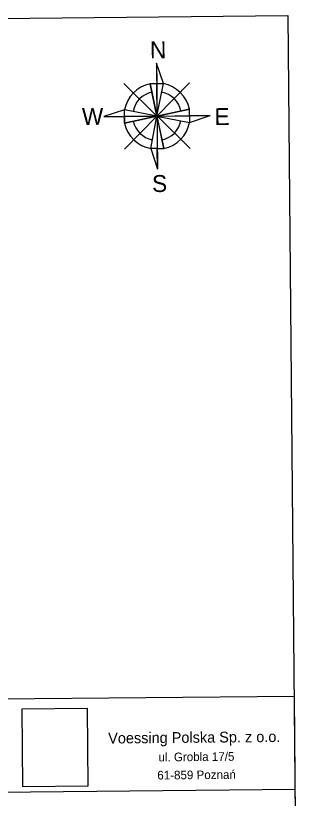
# Model space of a CAD drawing. Extents: x 6503541 to 6503743, y 5888004 to 5888145.
# Drawn here: x 6503713.2 to 6503742.8, y 5888064 to 5888145.4 of the extents above; entities that cross this region are included whole.
import ezdxf

# ---------------------------------------------------------------- set-up
doc = ezdxf.new("R2010")
doc.units = 0
for name, color, linetype in [('__legenda', 7, 'Continuous'), ('SA_Linie-020', 7, 'Continuous'), ('SA_Unterschrift_Text', 7, 'Continuous'), ('tabela', 7, 'Continuous'), ('znak północy', 7, 'Continuous')]:
    doc.layers.add(name, color=color, linetype=linetype)

msp = doc.modelspace()

# ---------------------------------------------------------------- linework, layer by layer
at = {"layer": '__legenda'}
msp.add_lwpolyline([(6503713.942, 5888065.205), (6503720.742, 5888065.269), (6503720.667, 5888073.336), (6503713.867, 5888073.273)], close=True, dxfattribs=at)
at = {"layer": 'SA_Linie-020'}
for p, q in [((6503742.16, 5888074.571), (6503662.163, 5888073.824)), ((6503742.16, 5888074.571), (6503742.728, 5888013.78)), ((6503662.254, 5888064.165), (6503742.25, 5888064.912))]:
    msp.add_line(p, q, dxfattribs=at)
at = {"layer": 'tabela'}
for p, q in [((6503540.514, 5888143.571), (6503741.498, 5888145.448)), ((6503741.498, 5888145.448), (6503742.8, 5888006.001))]:
    msp.add_line(p, q, dxfattribs=at)
at = {"layer": 'znak północy'}
for p, q in [((6503727.857, 5888140.512), (6503727.96, 5888129.472)), ((6503727.894, 5888134.992), (6503724.462, 5888138.376)), ((6503727.186, 5888138.365), (6503727.877, 5888138.372)), ((6503727.906, 5888134.995), (6503727.186, 5888138.365)), ((6503727.877, 5888138.371), (6503728.568, 5888138.378)), ((6503727.906, 5888134.995), (6503728.568, 5888138.378)), ((6503727.909, 5888135.007), (6503731.292, 5888138.439)), ((6503722.389, 5888134.941), (6503733.429, 5888135.044)), ((6503727.906, 5888134.995), (6503724.524, 5888135.651)), ((6503727.909, 5888135.007), (6503724.526, 5888131.546)), ((6503724.53, 5888134.961), (6503727.894, 5888134.992)), ((6503724.536, 5888134.27), (6503724.53, 5888134.961)), ((6503724.536, 5888134.27), (6503727.906, 5888134.995)), ((6503727.894, 5888134.992), (6503724.536, 5888134.27)), ((6503727.25, 5888131.607), (6503727.906, 5888134.995)), ((6503727.906, 5888134.995), (6503731.281, 5888135.715)), ((6503727.906, 5888134.995), (6503731.294, 5888134.334)), ((6503727.906, 5888134.995), (6503728.631, 5888131.62)), ((6503727.909, 5888135.007), (6503731.356, 5888131.609))]:
    msp.add_line(p, q, dxfattribs=at)
for points in [[(6503727.857, 5888140.512), (6503727.877, 5888138.372), (6503727.877, 5888138.371), (6503728.568, 5888138.378), (6503727.857, 5888140.512)], [(6503727.909, 5888135.007), (6503727.877, 5888138.372), (6503727.186, 5888138.364), (6503727.906, 5888134.995), (6503727.909, 5888135.007)], [(6503724.53, 5888134.961), (6503724.524, 5888135.651), (6503722.389, 5888134.941), (6503724.53, 5888134.961)], [(6503727.894, 5888134.992), (6503724.53, 5888134.961), (6503724.536, 5888134.27), (6503727.894, 5888134.992)], [(6503727.909, 5888134.995), (6503727.909, 5888134.994), (6503727.918, 5888134.993), (6503731.287, 5888135.024), (6503731.281, 5888135.715), (6503727.909, 5888134.995)], [(6503727.94, 5888131.614), (6503728.631, 5888131.62), (6503727.909, 5888134.983), (6503727.94, 5888131.614)], [(6503733.429, 5888135.044), (6503731.287, 5888135.024), (6503731.294, 5888134.334), (6503733.429, 5888135.044)], [(6503727.94, 5888131.614), (6503727.25, 5888131.607), (6503727.96, 5888129.472), (6503727.94, 5888131.614)]]:
    msp.add_lwpolyline(points, dxfattribs=at)
for centre, radius, start, end in [((6503727.906, 5888134.994), 3.446, 102.04738, 168.97383), ((6503727.911, 5888134.995), 3.446, 12.05543, 79.01631), ((6503727.909, 5888135.007), 2.534, 102.16711, 169.29582), ((6503727.909, 5888135.007), 2.534, 11.78163, 78.93527), ((6503727.906, 5888134.99), 3.446, 192.05378, 259.01583), ((6503727.909, 5888135.007), 2.534, 192.39174, 259.03185), ((6503727.909, 5888135.007), 2.534, 282.00813, 348.67229), ((6503727.911, 5888134.99), 3.446, 282.05378, 349.01626)]:
    msp.add_arc(centre, radius, start, end, dxfattribs=at)

# ---------------------------------------------------------------- texts
at = {"layer": 'SA_Unterschrift_Text'}
for s, height, p in [('Voessing Polska Sp. z o.o.', 1.125, (6503722.836, 5888069.675)), ('ul. Grobla 17/5', 0.9, (6503728.061, 5888067.816)), ('61-859 Poznań', 0.9, (6503727.94, 5888065.93))]:
    msp.add_text(s, height=height, rotation=0.53502, dxfattribs=at).set_placement(p)
at = {"layer": 'znak północy'}
for s, p in [('N', (6503727.179, 5888140.993)), ('W', (6503720.11, 5888134.068)), ('E', (6503733.888, 5888134.05)), ('S', (6503727.397, 5888127.083))]:
    msp.add_text(s, height=1.764, rotation=0.53502, dxfattribs=at).set_placement(p)

doc.saveas('drawing.dxf')
